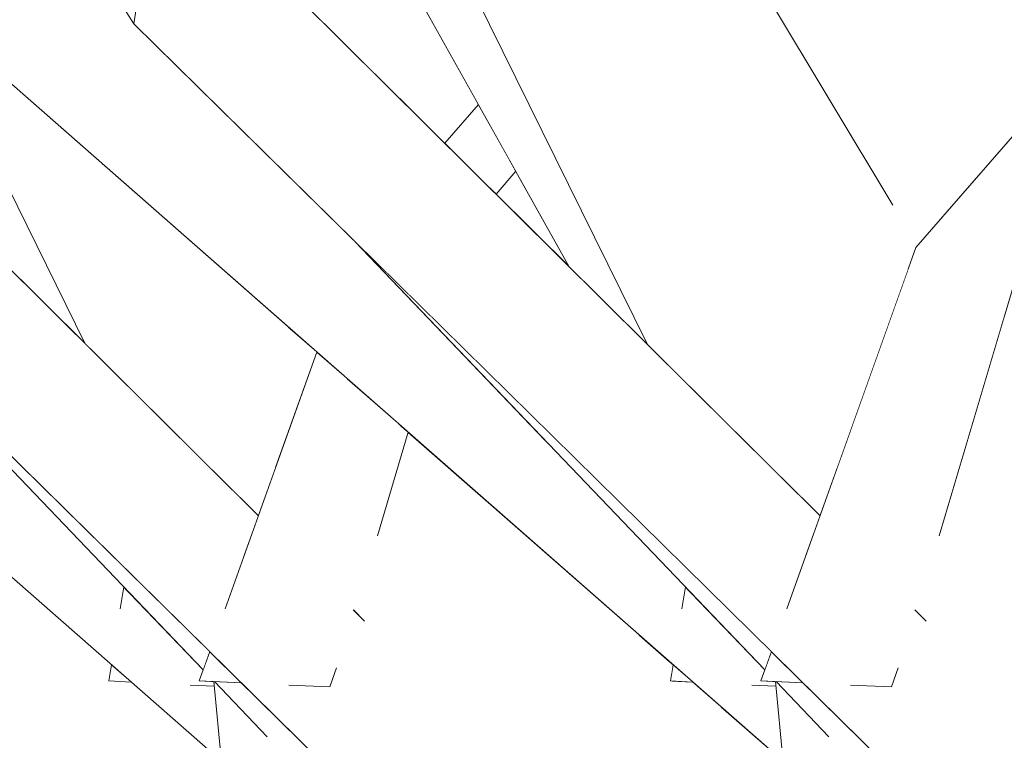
# Model space of a CAD drawing. Extents: x -289599 to -184549, y 66678 to 295474.
# Tile 451 of 656: x -250705 to -250624, y 71521 to 71581. Entities that reach past the tile are written whole.
import ezdxf

# ---------------------------------------------------------------- set-up
doc = ezdxf.new("R2010")
doc.units = 0
doc.header["$MEASUREMENT"] = 0
doc.linetypes.add('Wipeout_Contour', pattern=[1000, 0, -1000])
doc.layers.add('arch drzewa', color=8, linetype='Continuous')
doc.layers.add('arch drzewa_Nr_Pióra__4', color=8, linetype='Continuous', lineweight=9)

msp = doc.modelspace()

# ---------------------------------------------------------------- wipeouts: each hides what was drawn before it
at = {"color": 254, "linetype": 'Wipeout_Contour', "lineweight": 0, "ltscale": 1789200.978739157}
msp.add_wipeout([(-250623.008, 71642.939), (-250641.806, 71641.646), (-250626.625, 71567.701), (-250614.889, 71581.21), (-250621.562, 71631.944), (-250632.795, 71617.358), (-250622.442, 71638.636)], dxfattribs=at).dxf.layer = 'arch drzewa'
at = {"color": 254, "linetype": 'Wipeout_Contour', "lineweight": 0, "ltscale": 1789546.980384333}
msp.add_wipeout([(-250701.666, 71587.389), (-250711.752, 71580.419), (-250661.692, 71545.629), (-250677.797, 71562.467), (-250696.019, 71580.419), (-250698.06, 71583.654), (-250697.94, 71584.146)], dxfattribs=at).dxf.layer = 'arch drzewa'
at = {"color": 254, "linetype": 'Wipeout_Contour', "lineweight": 0, "ltscale": 1277816.376972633}
msp.add_wipeout([(-250629.679, 71538.247), (-250629.705, 71538.19), (-250620.968, 71463.503), (-250605.232, 71463.503), (-250624.298, 71556.369)], dxfattribs=at).dxf.layer = 'arch drzewa'

# ---------------------------------------------------------------- next in the draw order: wipeouts: each hides what was drawn before it
at = {"color": 254, "linetype": 'Wipeout_Contour', "lineweight": 0, "ltscale": 1022383.6687884}
msp.add_wipeout([(-250626.625, 71567.701), (-250641.806, 71641.646), (-250632.266, 71560.09), (-250631.588, 71561.987)], dxfattribs=at).dxf.layer = 'arch drzewa'
at = {"color": 254, "linetype": 'Wipeout_Contour', "lineweight": 0, "ltscale": 1789240.561189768}
msp.add_wipeout([(-250661.692, 71545.629), (-250711.752, 71580.419), (-250642.529, 71519.638), (-250643.127, 71525.823), (-250645.076, 71525.92), (-250650.86, 71532.224), (-250650.579, 71534.01)], dxfattribs=at).dxf.layer = 'arch drzewa'
at = {"color": 254, "linetype": 'Wipeout_Contour', "lineweight": 0, "ltscale": 3066825.742868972}
msp.add_wipeout([(-250630.217, 71514.714), (-250633.76, 71517.524), (-250624.792, 71463.503), (-250620.968, 71463.503), (-250629.705, 71538.19), (-250631.438, 71532.836), (-250631.638, 71532.08), (-250630.761, 71531.209), (-250630.43, 71528.312), (-250627.028, 71514.719), (-250626.669, 71505.302), (-250624.323, 71471.908)], dxfattribs=at).dxf.layer = 'arch drzewa'

# ---------------------------------------------------------------- next in the draw order: wipeouts: each hides what was drawn before it
at = {"color": 254, "linetype": 'Wipeout_Contour', "lineweight": 0, "ltscale": 767008.965354}
msp.add_wipeout([(-250705.51, 71620.446), (-250711.752, 71580.419), (-250701.666, 71587.389)], dxfattribs=at).dxf.layer = 'arch drzewa'
at = {"color": 254, "linetype": 'Wipeout_Contour', "lineweight": 0, "ltscale": 1278162.003764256}
msp.add_wipeout([(-250684.041, 71603.073), (-250660.152, 71560.393), (-250653.739, 71554.026), (-250674.414, 71596.015), (-250683.455, 71605.86)], dxfattribs=at).dxf.layer = 'arch drzewa'
at = {"color": 254, "linetype": 'Wipeout_Contour', "lineweight": 0, "ltscale": 2044728.424640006}
msp.add_wipeout([(-250650.86, 71532.224), (-250645.076, 71525.92), (-250643.127, 71525.823), (-250643.164, 71526.202), (-250644.354, 71526.256), (-250644.031, 71527.164), (-250644.113, 71527.249), (-250650.579, 71534.01)], dxfattribs=at).dxf.layer = 'arch drzewa'
at = {"color": 254, "linetype": 'Wipeout_Contour', "lineweight": 0, "ltscale": 1022312.17452867}
msp.add_wipeout([(-250632.321, 71529.814), (-250630.43, 71528.312), (-250630.761, 71531.209), (-250631.669, 71532.111)], dxfattribs=at).dxf.layer = 'arch drzewa'

# ---------------------------------------------------------------- next in the draw order: wipeouts: each hides what was drawn before it
at = {"color": 254, "linetype": 'Wipeout_Contour', "lineweight": 0, "ltscale": 2044814.836226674}
msp.add_wipeout([(-250654.305, 71641.279), (-250644.872, 71584.456), (-250633.505, 71565.492), (-250635.933, 71560.351), (-250638.76, 71547.643), (-250638.111, 71543.73), (-250632.266, 71560.09), (-250641.806, 71641.646)], dxfattribs=at).dxf.layer = 'arch drzewa'
at = {"color": 254, "linetype": 'Wipeout_Contour', "lineweight": 0, "ltscale": 766786.59591}
msp.add_wipeout([(-250651.587, 71527.592), (-250651.797, 71526.256), (-250649.961, 71526.164)], dxfattribs=at).dxf.layer = 'arch drzewa'
at = {"color": 254, "linetype": 'Wipeout_Contour', "lineweight": 0, "ltscale": 2555703.529983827}
msp.add_wipeout([(-250643.164, 71526.202), (-250639.016, 71483.355), (-250626.977, 71469.102), (-250632.678, 71473.368), (-250638.444, 71477.446), (-250637.094, 71463.503), (-250624.792, 71463.503), (-250633.76, 71517.524), (-250638.771, 71521.664), (-250643.109, 71526.2)], dxfattribs=at).dxf.layer = 'arch drzewa'

# ---------------------------------------------------------------- next in the draw order: wipeouts: each hides what was drawn before it
at = {"color": 254, "linetype": 'Wipeout_Contour', "lineweight": 0, "ltscale": 1022358.558726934}
msp.add_wipeout([(-250638.76, 71547.643), (-250640.989, 71541.366), (-250639.488, 71539.875), (-250638.111, 71543.73)], dxfattribs=at).dxf.layer = 'arch drzewa'

# ---------------------------------------------------------------- next in the draw order: wipeouts: each hides what was drawn before it
at = {"color": 254, "linetype": 'Wipeout_Contour', "lineweight": 0, "ltscale": 1022481.595752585}
msp.add_wipeout([(-250696.019, 71580.419), (-250640.704, 71536.474), (-250639.488, 71539.875), (-250687.338, 71587.389)], dxfattribs=at).dxf.layer = 'arch drzewa'

# ---------------------------------------------------------------- next in the draw order: wipeouts: each hides what was drawn before it
at = {"color": 254, "linetype": 'Wipeout_Contour', "lineweight": 0, "ltscale": 3322606.714881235}
msp.add_wipeout([(-250640.704, 71536.474), (-250696.019, 71580.419), (-250628.728, 71514.129), (-250627.028, 71514.719), (-250630.43, 71528.312), (-250632.321, 71529.814), (-250632.924, 71527.693), (-250632.331, 71529.822), (-250632.574, 71528.958), (-250633.057, 71527.317), (-250633.607, 71525.768), (-250636.956, 71525.92), (-250642.222, 71532.224)], dxfattribs=at).dxf.layer = 'arch drzewa'

# ---------------------------------------------------------------- next in the draw order: wipeouts: each hides what was drawn before it
at = {"color": 254, "linetype": 'Wipeout_Contour', "lineweight": 0, "ltscale": 766965.251438}
msp.add_wipeout([(-250689.466, 71620.446), (-250696.019, 71580.419), (-250687.338, 71587.389)], dxfattribs=at).dxf.layer = 'arch drzewa'
at = {"color": 254, "linetype": 'Wipeout_Contour', "lineweight": 0, "ltscale": 1277896.748485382}
msp.add_wipeout([(-250631.438, 71532.836), (-250629.705, 71538.19), (-250629.679, 71538.247), (-250622.104, 71563.759), (-250624.345, 71561.187)], dxfattribs=at).dxf.layer = 'arch drzewa'
at = {"color": 254, "linetype": 'Wipeout_Contour', "lineweight": 0, "ltscale": 1277989.46175727}
msp.add_wipeout([(-250643.491, 71528.672), (-250677.797, 71562.467), (-250644.031, 71527.164), (-250643.731, 71528.01), (-250643.718, 71528.036)], dxfattribs=at).dxf.layer = 'arch drzewa'
at = {"color": 254, "linetype": 'Wipeout_Contour', "lineweight": 0, "ltscale": 766785.337959}
msp.add_wipeout([(-250651.019, 71526.217), (-250651.662, 71526.25), (-250650.771, 71520.348)], dxfattribs=at).dxf.layer = 'arch drzewa'
at = {"color": 254, "linetype": 'Wipeout_Contour', "lineweight": 0, "ltscale": 1533475.151723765}
msp.add_wipeout([(-250643.109, 71526.2), (-250638.772, 71521.665), (-250633.76, 71517.524), (-250630.217, 71514.714), (-250628.728, 71514.129), (-250640.878, 71526.098)], dxfattribs=at).dxf.layer = 'arch drzewa'

# ---------------------------------------------------------------- next in the draw order: wipeouts: each hides what was drawn before it
at = {"color": 254, "linetype": 'Wipeout_Contour', "lineweight": 0, "ltscale": 766973.055864}
msp.add_wipeout([(-250698.06, 71583.654), (-250696.019, 71580.419), (-250690.256, 71615.621)], dxfattribs=at).dxf.layer = 'arch drzewa'
at = {"color": 254, "linetype": 'Wipeout_Contour', "lineweight": 0, "ltscale": 1277894.870638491}
msp.add_wipeout([(-250624.345, 71561.187), (-250633.607, 71525.768), (-250633.057, 71527.317), (-250632.574, 71528.958), (-250630.96, 71534.746)], dxfattribs=at).dxf.layer = 'arch drzewa'
at = {"color": 254, "linetype": 'Wipeout_Contour', "lineweight": 0, "ltscale": 766763.619269}
msp.add_wipeout([(-250643.491, 71528.672), (-250644.354, 71526.256), (-250640.878, 71526.098)], dxfattribs=at).dxf.layer = 'arch drzewa'
at = {"color": 254, "linetype": 'Wipeout_Contour', "lineweight": 0, "ltscale": 766789.680818}
msp.add_wipeout([(-250651.907, 71527.872), (-250651.728, 71526.692), (-250651.587, 71527.592)], dxfattribs=at).dxf.layer = 'arch drzewa'

# ---------------------------------------------------------------- next in the draw order: wipeouts: each hides what was drawn before it
at = {"color": 254, "linetype": 'Wipeout_Contour', "lineweight": 0, "ltscale": 1789548.534883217}
msp.add_wipeout([(-250758.013, 71580.419), (-250688.79, 71519.638), (-250689.389, 71525.823), (-250691.338, 71525.92), (-250697.121, 71532.224), (-250696.841, 71534.01), (-250707.954, 71545.629)], dxfattribs=at).dxf.layer = 'arch drzewa'
at = {"color": 254, "linetype": 'Wipeout_Contour', "lineweight": 0, "ltscale": 1277895.04070851}
msp.add_wipeout([(-250632.924, 71527.693), (-250631.669, 71532.111), (-250631.638, 71532.08), (-250631.438, 71532.836), (-250630.96, 71534.746)], dxfattribs=at).dxf.layer = 'arch drzewa'
at = {"color": 254, "linetype": 'Wipeout_Contour', "lineweight": 0, "ltscale": 2555926.430183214}
msp.add_wipeout([(-250654.425, 71530.084), (-250650.603, 71501.027), (-250649.762, 71500.992), (-250649.139, 71500.455), (-250649.375, 71503.551), (-250650.771, 71520.348), (-250651.662, 71526.25), (-250651.797, 71526.256), (-250651.728, 71526.692), (-250651.907, 71527.872)], dxfattribs=at).dxf.layer = 'arch drzewa'
at = {"color": 254, "linetype": 'Wipeout_Contour', "lineweight": 0, "ltscale": 766767.923927}
msp.add_wipeout([(-250644.354, 71526.256), (-250643.718, 71528.036), (-250643.731, 71528.01)], dxfattribs=at).dxf.layer = 'arch drzewa'

# ---------------------------------------------------------------- next in the draw order: linework, layer by layer
at = {"layer": 'arch drzewa_Nr_Pióra__4', "linetype": 'Continuous'}
for p, q in [((-250644.354, 71526.256), (-250643.491, 71528.672)), ((-250643.127, 71525.823), (-250645.101, 71525.921))]:
    msp.add_line(p, q, dxfattribs=at)

# ---------------------------------------------------------------- next in the draw order: wipeouts: each hides what was drawn before it
at = {"color": 254, "linetype": 'Wipeout_Contour', "lineweight": 0, "ltscale": 1534040.619636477}
msp.add_wipeout([(-250730.303, 71603.073), (-250706.413, 71560.393), (-250700.001, 71554.026), (-250704.924, 71564.025), (-250720.675, 71596.015), (-250729.717, 71605.86)], dxfattribs=at).dxf.layer = 'arch drzewa'
at = {"color": 254, "linetype": 'Wipeout_Contour', "lineweight": 0, "ltscale": 766747.608083}
msp.add_wipeout([(-250633.607, 71525.768), (-250624.345, 71561.187), (-250631.588, 71561.987)], dxfattribs=at).dxf.layer = 'arch drzewa'
at = {"color": 254, "linetype": 'Wipeout_Contour', "lineweight": 0, "ltscale": 766918.586004}
msp.add_wipeout([(-250697.849, 71527.592), (-250698.058, 71526.256), (-250696.223, 71526.164)], dxfattribs=at).dxf.layer = 'arch drzewa'
at = {"color": 254, "linetype": 'Wipeout_Contour', "lineweight": 0, "ltscale": 1533508.284115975}
msp.add_wipeout([(-250647.632, 71524.119), (-250649.375, 71503.551), (-250649.139, 71500.455), (-250643.33, 71495.45), (-250641.811, 71500.177), (-250643.974, 71520.907)], dxfattribs=at).dxf.layer = 'arch drzewa'

# ---------------------------------------------------------------- next in the draw order: wipeouts: each hides what was drawn before it
at = {"color": 254, "linetype": 'Wipeout_Contour', "lineweight": 0, "ltscale": 766721.079562}
msp.add_wipeout([(-250589.763, 71603.586), (-250624.345, 71561.187), (-250622.104, 71563.759)], dxfattribs=at).dxf.layer = 'arch drzewa'
at = {"color": 254, "linetype": 'Wipeout_Contour', "lineweight": 0, "ltscale": 1022337.814288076}
msp.add_wipeout([(-250642.222, 71532.224), (-250636.956, 71525.92), (-250633.607, 71525.768), (-250631.588, 71561.987)], dxfattribs=at).dxf.layer = 'arch drzewa'
at = {"color": 254, "linetype": 'Wipeout_Contour', "lineweight": 0, "ltscale": 1789446.92838978}
msp.add_wipeout([(-250696.841, 71534.01), (-250697.121, 71532.224), (-250691.338, 71525.92), (-250689.389, 71525.823), (-250689.426, 71526.202), (-250690.616, 71526.256), (-250690.293, 71527.164)], dxfattribs=at).dxf.layer = 'arch drzewa'

# ---------------------------------------------------------------- next in the draw order: linework, layer by layer
at = {"layer": 'arch drzewa_Nr_Pióra__4', "linetype": 'Continuous'}
for p, q in [((-250630.747, 71531.195), (-250631.67, 71532.111)), ((-250633.054, 71527.327), (-250633.607, 71525.768)), ((-250640.878, 71526.098), (-250644.354, 71526.256)), ((-250639.014, 71483.336), (-250643.164, 71526.202)), ((-250638.756, 71521.649), (-250643.109, 71526.2)), ((-250633.607, 71525.768), (-250636.978, 71525.921))]:
    msp.add_line(p, q, dxfattribs=at)

# ---------------------------------------------------------------- next in the draw order: wipeouts: each hides what was drawn before it
at = {"color": 254, "linetype": 'Wipeout_Contour', "lineweight": 0, "ltscale": 1278121.099589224}
msp.add_wipeout([(-250682.199, 71611.833), (-250635.933, 71560.351), (-250633.505, 71565.492), (-250663.738, 71615.932), (-250682.197, 71611.843)], dxfattribs=at).dxf.layer = 'arch drzewa'
at = {"color": 254, "linetype": 'Wipeout_Contour', "lineweight": 0, "ltscale": 766708.249627}
msp.add_wipeout([(-250624.345, 71561.187), (-250589.763, 71603.586), (-250594.012, 71605.24)], dxfattribs=at).dxf.layer = 'arch drzewa'

# ---------------------------------------------------------------- next in the draw order: wipeouts: each hides what was drawn before it
at = {"color": 254, "linetype": 'Wipeout_Contour', "lineweight": 0, "ltscale": 1278031.564713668}
msp.add_wipeout([(-250682.199, 71611.833), (-250653.739, 71554.026), (-250640.989, 71541.366), (-250638.76, 71547.643), (-250635.933, 71560.351)], dxfattribs=at).dxf.layer = 'arch drzewa'
at = {"color": 254, "linetype": 'Wipeout_Contour', "lineweight": 0, "ltscale": 766734.212155}
msp.add_wipeout([(-250594.012, 71605.24), (-250631.588, 71561.987), (-250624.345, 71561.187)], dxfattribs=at).dxf.layer = 'arch drzewa'

# ---------------------------------------------------------------- next in the draw order: linework, layer by layer
at = {"layer": 'arch drzewa_Nr_Pióra__4', "linetype": 'Continuous'}
for p, q in [((-250631.588, 71561.987), (-250594.012, 71605.24)), ((-250629.687, 71538.221), (-250622.104, 71563.759)), ((-250642.228, 71532.206), (-250631.588, 71561.987))]:
    msp.add_line(p, q, dxfattribs=at)

# ---------------------------------------------------------------- next in the draw order: wipeouts: each hides what was drawn before it
at = {"color": 254, "linetype": 'Wipeout_Contour', "lineweight": 0, "ltscale": 1022527.301328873}
msp.add_wipeout([(-250667.629, 71573.752), (-250677.893, 71592.09), (-250674.263, 71574.405), (-250670.397, 71570.566)], dxfattribs=at).dxf.layer = 'arch drzewa'
at = {"color": 254, "linetype": 'Wipeout_Contour', "lineweight": 0, "ltscale": 766858.189064}
msp.add_wipeout([(-250666.16, 71566.36), (-250660.152, 71560.393), (-250664.553, 71568.256)], dxfattribs=at).dxf.layer = 'arch drzewa'
at = {"color": 254, "linetype": 'Wipeout_Contour', "lineweight": 0, "ltscale": 1022534.17456402}
msp.add_wipeout([(-250683.29, 71555.428), (-250685.022, 71547.643), (-250684.372, 71543.73), (-250680.933, 71553.358)], dxfattribs=at).dxf.layer = 'arch drzewa'
at = {"color": 254, "linetype": 'Wipeout_Contour', "lineweight": 0, "ltscale": 1022398.915471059}
msp.add_wipeout([(-250654.425, 71530.084), (-250667.525, 71541.586), (-250659.273, 71501.395), (-250650.603, 71501.027)], dxfattribs=at).dxf.layer = 'arch drzewa'

# ---------------------------------------------------------------- next in the draw order: linework, layer by layer
at = {"layer": 'arch drzewa_Nr_Pióra__4', "linetype": 'Continuous'}
for p, q in [((-250633.489, 71565.467), (-250663.738, 71615.932)), ((-250650.863, 71532.202), (-250650.579, 71534.01)), ((-250651.797, 71526.256), (-250651.587, 71527.592))]:
    msp.add_line(p, q, dxfattribs=at)

# ---------------------------------------------------------------- next in the draw order: wipeouts: each hides what was drawn before it
at = {"color": 254, "linetype": 'Wipeout_Contour', "lineweight": 0, "ltscale": 1022564.341454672}
msp.add_wipeout([(-250677.893, 71592.09), (-250683.427, 71601.977), (-250680.983, 71581.078), (-250674.263, 71574.405)], dxfattribs=at).dxf.layer = 'arch drzewa'
at = {"color": 254, "linetype": 'Wipeout_Contour', "lineweight": 0, "ltscale": 1022487.369070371}
msp.add_wipeout([(-250666.212, 71566.411), (-250666.16, 71566.36), (-250664.553, 71568.256), (-250664.618, 71568.373)], dxfattribs=at).dxf.layer = 'arch drzewa'
at = {"color": 254, "linetype": 'Wipeout_Contour', "lineweight": 0, "ltscale": 1022534.541225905}
msp.add_wipeout([(-250685.022, 71547.643), (-250687.251, 71541.366), (-250685.75, 71539.875), (-250684.372, 71543.73)], dxfattribs=at).dxf.layer = 'arch drzewa'
at = {"color": 254, "linetype": 'Wipeout_Contour', "lineweight": 0, "ltscale": 1533687.238452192}
msp.add_wipeout([(-250675.941, 71538.247), (-250675.966, 71538.19), (-250671.724, 71501.923), (-250659.273, 71501.395), (-250667.525, 71541.586), (-250673.414, 71546.757)], dxfattribs=at).dxf.layer = 'arch drzewa'
at = {"color": 254, "linetype": 'Wipeout_Contour', "lineweight": 0, "ltscale": 1277961.583480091}
msp.add_wipeout([(-250651.019, 71526.217), (-250650.771, 71520.348), (-250649.375, 71503.551), (-250647.632, 71524.119), (-250649.961, 71526.164)], dxfattribs=at).dxf.layer = 'arch drzewa'

# ---------------------------------------------------------------- next in the draw order: linework, layer by layer
at = {"layer": 'arch drzewa_Nr_Pióra__4', "linetype": 'Continuous'}
msp.add_line((-250649.961, 71526.164), (-250651.797, 71526.256), dxfattribs=at)

# ---------------------------------------------------------------- next in the draw order: wipeouts: each hides what was drawn before it
at = {"color": 254, "linetype": 'Wipeout_Contour', "lineweight": 0, "ltscale": 1022657.57625703}
msp.add_wipeout([(-250742.281, 71580.419), (-250686.965, 71536.474), (-250685.75, 71539.875), (-250733.6, 71587.389)], dxfattribs=at).dxf.layer = 'arch drzewa'
at = {"color": 254, "linetype": 'Wipeout_Contour', "lineweight": 0, "ltscale": 1022487.731212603}
msp.add_wipeout([(-250666.286, 71566.484), (-250666.212, 71566.411), (-250664.618, 71568.373), (-250664.67, 71568.465)], dxfattribs=at).dxf.layer = 'arch drzewa'
at = {"color": 254, "linetype": 'Wipeout_Contour', "lineweight": 0, "ltscale": 2811794.782906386}
msp.add_wipeout([(-250677.764, 71532.595), (-250677.9, 71532.08), (-250677.022, 71531.209), (-250676.692, 71528.312), (-250673.29, 71514.719), (-250672.931, 71505.302), (-250672.696, 71501.964), (-250671.724, 71501.923), (-250675.966, 71538.19), (-250677.7, 71532.836), (-250677.741, 71532.673)], dxfattribs=at).dxf.layer = 'arch drzewa'

# ---------------------------------------------------------------- next in the draw order: wipeouts: each hides what was drawn before it
at = {"color": 254, "linetype": 'Wipeout_Contour', "lineweight": 0, "ltscale": 1022488.971829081}
msp.add_wipeout([(-250666.685, 71566.881), (-250666.286, 71566.484), (-250664.67, 71568.465), (-250665.085, 71569.206)], dxfattribs=at).dxf.layer = 'arch drzewa'
at = {"color": 254, "linetype": 'Wipeout_Contour', "lineweight": 0, "ltscale": 1022488.1591194}
msp.add_wipeout([(-250677.022, 71531.209), (-250677.931, 71532.111), (-250678.583, 71529.814), (-250676.692, 71528.312)], dxfattribs=at).dxf.layer = 'arch drzewa'
at = {"color": 254, "linetype": 'Wipeout_Contour', "lineweight": 0, "ltscale": 1789367.334376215}
msp.add_wipeout([(-250689.426, 71526.202), (-250687.204, 71503.256), (-250686.071, 71502.532), (-250677.473, 71502.167), (-250680.022, 71517.524), (-250685.033, 71521.665), (-250689.371, 71526.2)], dxfattribs=at).dxf.layer = 'arch drzewa'

# ---------------------------------------------------------------- next in the draw order: wipeouts: each hides what was drawn before it
at = {"color": 254, "linetype": 'Wipeout_Contour', "lineweight": 0, "ltscale": 2556309.443502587}
msp.add_wipeout([(-250686.965, 71536.474), (-250742.281, 71580.419), (-250674.989, 71514.129), (-250673.29, 71514.719), (-250676.692, 71528.312), (-250678.583, 71529.814), (-250679.319, 71527.317), (-250679.869, 71525.768), (-250683.218, 71525.92), (-250688.483, 71532.224)], dxfattribs=at).dxf.layer = 'arch drzewa'
at = {"color": 254, "linetype": 'Wipeout_Contour', "lineweight": 0, "ltscale": 1022498.809334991}
msp.add_wipeout([(-250670.397, 71570.566), (-250666.685, 71566.881), (-250665.085, 71569.206), (-250667.629, 71573.752)], dxfattribs=at).dxf.layer = 'arch drzewa'

# ---------------------------------------------------------------- next in the draw order: linework, layer by layer
at = {"layer": 'arch drzewa_Nr_Pióra__4', "linetype": 'Continuous'}
for p, q in [((-250653.739, 71554.026), (-250682.2, 71611.829)), ((-250670.397, 71570.566), (-250667.629, 71573.752)), ((-250666.16, 71566.36), (-250664.553, 71568.256)), ((-250696.223, 71526.164), (-250698.058, 71526.256))]:
    msp.add_line(p, q, dxfattribs=at)

# ---------------------------------------------------------------- next in the draw order: wipeouts: each hides what was drawn before it
at = {"color": 254, "linetype": 'Wipeout_Contour', "lineweight": 0, "ltscale": 1278209.443131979}
msp.add_wipeout([(-250689.752, 71528.672), (-250724.058, 71562.467), (-250690.293, 71527.164), (-250689.993, 71528.01), (-250689.98, 71528.036)], dxfattribs=at).dxf.layer = 'arch drzewa'
at = {"color": 254, "linetype": 'Wipeout_Contour', "lineweight": 0, "ltscale": 1278115.919792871}
msp.add_wipeout([(-250674.072, 71547.335), (-250677.7, 71532.836), (-250675.966, 71538.19), (-250675.941, 71538.247), (-250673.414, 71546.757)], dxfattribs=at).dxf.layer = 'arch drzewa'
at = {"color": 254, "linetype": 'Wipeout_Contour', "lineweight": 0, "ltscale": 1533739.132407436}
msp.add_wipeout([(-250687.14, 71526.098), (-250689.371, 71526.2), (-250685.033, 71521.665), (-250680.022, 71517.524), (-250676.478, 71514.714), (-250674.989, 71514.129)], dxfattribs=at).dxf.layer = 'arch drzewa'

# ---------------------------------------------------------------- next in the draw order: linework, layer by layer
at = {"layer": 'arch drzewa_Nr_Pióra__4', "linetype": 'Continuous'}
for p, q in [((-250697.125, 71532.202), (-250696.841, 71534.01)), ((-250698.058, 71526.256), (-250697.849, 71527.592))]:
    msp.add_line(p, q, dxfattribs=at)

# ---------------------------------------------------------------- next in the draw order: wipeouts: each hides what was drawn before it
at = {"color": 254, "linetype": 'Wipeout_Contour', "lineweight": 0, "ltscale": 2300606.673737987}
msp.add_wipeout([(-250674.2, 71547.446), (-250679.869, 71525.768), (-250679.319, 71527.317), (-250678.583, 71529.814), (-250677.931, 71532.111), (-250677.9, 71532.08), (-250677.764, 71532.595), (-250677.741, 71532.673), (-250674.072, 71547.335)], dxfattribs=at).dxf.layer = 'arch drzewa'
at = {"color": 254, "linetype": 'Wipeout_Contour', "lineweight": 0, "ltscale": 766895.608897}
msp.add_wipeout([(-250690.616, 71526.256), (-250687.14, 71526.098), (-250689.752, 71528.672)], dxfattribs=at).dxf.layer = 'arch drzewa'

# ---------------------------------------------------------------- next in the draw order: wipeouts: each hides what was drawn before it
at = {"color": 254, "linetype": 'Wipeout_Contour', "lineweight": 0, "ltscale": 766875.986252}
msp.add_wipeout([(-250679.869, 71525.768), (-250674.2, 71547.446), (-250678.452, 71551.181)], dxfattribs=at).dxf.layer = 'arch drzewa'
at = {"color": 254, "linetype": 'Wipeout_Contour', "lineweight": 0, "ltscale": 766899.913435}
msp.add_wipeout([(-250690.616, 71526.256), (-250689.98, 71528.036), (-250689.993, 71528.01)], dxfattribs=at).dxf.layer = 'arch drzewa'

# ---------------------------------------------------------------- next in the draw order: linework, layer by layer
at = {"layer": 'arch drzewa_Nr_Pióra__4', "linetype": 'Continuous'}
for p, q in [((-250644.031, 71527.164), (-250677.797, 71562.467)), ((-250675.949, 71538.221), (-250673.414, 71546.757)), ((-250677.009, 71531.195), (-250677.931, 71532.111)), ((-250690.616, 71526.256), (-250689.752, 71528.672)), ((-250689.389, 71525.823), (-250691.362, 71525.921))]:
    msp.add_line(p, q, dxfattribs=at)

# ---------------------------------------------------------------- next in the draw order: wipeouts: each hides what was drawn before it
at = {"color": 254, "linetype": 'Wipeout_Contour', "lineweight": 0, "ltscale": 1278143.798576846}
msp.add_wipeout([(-250688.483, 71532.224), (-250683.218, 71525.92), (-250679.869, 71525.768), (-250678.452, 71551.181), (-250680.933, 71553.358)], dxfattribs=at).dxf.layer = 'arch drzewa'

# ---------------------------------------------------------------- next in the draw order: linework, layer by layer
at = {"layer": 'arch drzewa_Nr_Pióra__4', "linetype": 'Continuous'}
for p, q in [((-250679.315, 71527.327), (-250679.869, 71525.768)), ((-250687.14, 71526.098), (-250690.616, 71526.256)), ((-250687.204, 71503.256), (-250689.426, 71526.202)), ((-250685.018, 71521.649), (-250689.371, 71526.2)), ((-250679.869, 71525.768), (-250683.24, 71525.921))]:
    msp.add_line(p, q, dxfattribs=at)

# ---------------------------------------------------------------- next in the draw order: wipeouts: each hides what was drawn before it
at = {"color": 254, "linetype": 'Wipeout_Contour', "lineweight": 0, "ltscale": 1789592.684219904}
msp.add_wipeout([(-250728.461, 71611.833), (-250700.001, 71554.026), (-250687.251, 71541.366), (-250685.022, 71547.643), (-250683.29, 71555.428), (-250711.752, 71580.419), (-250710.048, 71591.345)], dxfattribs=at).dxf.layer = 'arch drzewa'

# ---------------------------------------------------------------- next in the draw order: linework, layer by layer
at = {"layer": 'arch drzewa_Nr_Pióra__4', "linetype": 'Continuous'}
for p, q in [((-250696.019, 71580.419), (-250689.466, 71620.446)), ((-250700.001, 71554.026), (-250728.462, 71611.829)), ((-250660.152, 71560.393), (-250684.041, 71603.073)), ((-250685.75, 71539.875), (-250733.6, 71587.389)), ((-250639.488, 71539.875), (-250687.338, 71587.389)), ((-250696.019, 71580.419), (-250698.06, 71583.654)), ((-250688.79, 71519.638), (-250758.013, 71580.419)), ((-250674.989, 71514.129), (-250742.281, 71580.419)), ((-250642.529, 71519.638), (-250711.752, 71580.419)), ((-250628.728, 71514.129), (-250696.019, 71580.419)), ((-250690.293, 71527.164), (-250724.058, 71562.467)), ((-250688.49, 71532.206), (-250680.933, 71553.358))]:
    msp.add_line(p, q, dxfattribs=at)

doc.saveas('drawing.dxf')
